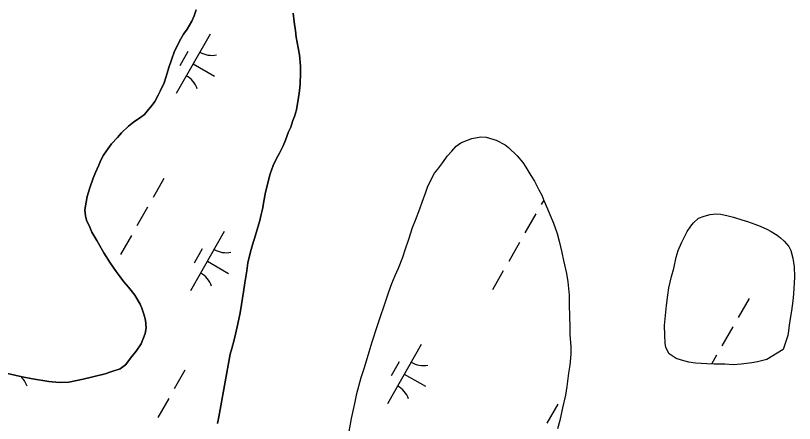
# Model space of a CAD drawing. Extents: x 3930721 to 3950824, y 220441 to 242861.
# Drawn here: x 3941538 to 3942109, y 224530 to 224828 of the extents above; entities that cross this region are included whole.
import ezdxf

# ---------------------------------------------------------------- set-up
doc = ezdxf.new("R2010")
doc.units = 0
doc.layers.add('V-TOPO-SHOR', color=7, linetype='Continuous')
doc.layers.add('V-WETL-SWMP', color=7, linetype='Continuous')

msp = doc.modelspace()

# ---------------------------------------------------------------- linework, layer by layer
at = {"layer": 'V-TOPO-SHOR'}
for points in [[(3941670.52, 224832.42), (3941668.93, 224828.16), (3941667.33, 224824.11), (3941663.92, 224818.43), (3941661.11, 224814.77), (3941658.3, 224809.49), (3941656.7, 224806.45), (3941654.7, 224802.19), (3941652.51, 224795.91), (3941650.51, 224790.23), (3941648.52, 224783.55), (3941647.13, 224779.09), (3941644.13, 224773), (3941642.73, 224769.96), (3941640.12, 224765.29), (3941638.32, 224762.65), (3941635.5, 224759.4), (3941632.69, 224755.74), (3941629.87, 224753.91), (3941624.63, 224750.24), (3941621, 224747.19), (3941615.77, 224742.3), (3941612.95, 224739.05), (3941608.52, 224734.38), (3941605.91, 224730.92), (3941602.5, 224726.05), (3941600.7, 224722.4), (3941599.1, 224718.75), (3941596.7, 224713.27), (3941595.1, 224709.22), (3941592.51, 224702.12), (3941590.72, 224695.84), (3941589.94, 224691.59), (3941588.95, 224685.92), (3941589.38, 224681.67), (3941590.21, 224678.44), (3941592.46, 224673.39), (3941594.1, 224669.76), (3941597.77, 224663.51), (3941602.88, 224654.43), (3941607.37, 224647.17), (3941611.85, 224640.72), (3941614.7, 224636.89), (3941617.56, 224633.27), (3941621.02, 224629.24), (3941622.85, 224626.82), (3941625.5, 224623.59), (3941629.38, 224616.94), (3941630.61, 224613.91), (3941632.04, 224609.47), (3941633.28, 224605.23), (3941633.92, 224599.57), (3941633.13, 224595.31), (3941630.14, 224587.81), (3941626.52, 224582.53), (3941623.31, 224578.47), (3941618.69, 224572.57), (3941614.86, 224569.52), (3941608.6, 224567.46), (3941603.75, 224565.82), (3941594.86, 224563.75), (3941587.79, 224561.89), (3941577.28, 224559.81), (3941570, 224559.57), (3941562.51, 224560.14), (3941550.56, 224562.3), (3941542.87, 224563.68), (3941532.33, 224566.05)], [(3941721.4, 224698.96), (3941723.18, 224706.45), (3941724.37, 224711.52), (3941726.96, 224718.41), (3941729.56, 224724.09), (3941731.57, 224727.54), (3941734.17, 224732.81), (3941735.97, 224737.07), (3941738.16, 224743.15), (3941739.76, 224746.6), (3941741.36, 224751.46), (3941742.56, 224754.3), (3941743.95, 224759.16), (3941744.54, 224762.41), (3941745.32, 224766.66), (3941746.1, 224773.14), (3941746.68, 224778.4), (3941747.04, 224786.09), (3941747.01, 224791.35), (3941746.16, 224799.44), (3941745.32, 224804.69), (3941743.87, 224812.37), (3941743.23, 224817.02), (3941742.19, 224823.69), (3941741.55, 224829.96)], [(3941782.38, 224522.11), (3941784.34, 224533.24), (3941786.71, 224544.18), (3941788.29, 224551.47), (3941791.47, 224563.22), (3941793.86, 224570.52), (3941797.24, 224581.87), (3941799.42, 224589.36), (3941803.21, 224600.51), (3941805.4, 224607.2), (3941808.58, 224616.52), (3941811.77, 224625.85), (3941813.97, 224631.93), (3941816.36, 224637.81), (3941818.76, 224643.28), (3941821.96, 224651.39), (3941823.75, 224656.66), (3941826.34, 224664.57), (3941829.13, 224673.08), (3941831.12, 224678.55), (3941834.31, 224686.66), (3941836.11, 224691.73), (3941838.7, 224698.82), (3941840.1, 224702.67), (3941842.1, 224707.13), (3941845.1, 224712.82), (3941847.71, 224715.86), (3941851.33, 224720.74), (3941854.34, 224725.21), (3941857.76, 224729.07), (3941860.98, 224732.52), (3941864.41, 224734.97), (3941867.43, 224736.2), (3941872.48, 224738.25), (3941879.15, 224739.5), (3941883, 224739.32), (3941890.29, 224737.13)], [(3941686.08, 224529.43), (3941687.07, 224534.29), (3941695.52, 224580.27), (3941696.51, 224584.52), (3941698.3, 224590.8), (3941699.29, 224594.85), (3941701.07, 224602.55), (3941702.85, 224610.65), (3941703.63, 224616.72), (3941705.2, 224626.04), (3941706.17, 224632.52), (3941707.54, 224641.43), (3941708.32, 224647.1), (3941710.3, 224655.2), (3941711.69, 224660.47), (3941713.88, 224667.36), (3941715.27, 224671.61), (3941717.06, 224678.1), (3941718.05, 224682.55), (3941719.04, 224686.61), (3941720.42, 224693.69), (3941721.4, 224698.96)]]:
    msp.add_lwpolyline(points, dxfattribs=at)
at = {"layer": 'V-WETL-SWMP'}
for p, q in [((3941668.92, 224828.16), (3941670.52, 224832.42)), ((3941667.33, 224824.11), (3941668.92, 224828.16)), ((3941741.55, 224829.96), (3941742.19, 224823.69)), ((3941663.92, 224818.43), (3941667.33, 224824.11)), ((3941742.19, 224823.69), (3941743.23, 224817.02)), ((3941680.63, 224814.61), (3941655.78, 224771.22)), ((3941658.3, 224809.49), (3941661.1, 224814.77)), ((3941661.1, 224814.77), (3941663.92, 224818.43)), ((3941743.23, 224817.02), (3941743.86, 224812.37)), ((3941656.7, 224806.45), (3941658.3, 224809.49)), ((3941743.86, 224812.37), (3941745.32, 224804.69)), ((3941654.7, 224802.19), (3941656.7, 224806.45)), ((3941745.32, 224804.69), (3941746.16, 224799.44)), ((3941652.5, 224795.91), (3941654.7, 224802.19)), ((3941664.49, 224801.96), (3941658.53, 224791.54)), ((3941746.16, 224799.44), (3941747.01, 224791.35)), ((3941650.51, 224790.23), (3941652.5, 224795.91)), ((3941668.2, 224792.91), (3941683.82, 224783.97)), ((3941747.01, 224791.35), (3941747.04, 224786.09)), ((3941648.52, 224783.55), (3941650.51, 224790.23)), ((3941747.04, 224786.09), (3941746.67, 224778.4)), ((3941647.13, 224779.09), (3941648.52, 224783.55)), ((3941644.13, 224773), (3941647.13, 224779.09)), ((3941746.67, 224778.4), (3941746.1, 224773.14)), ((3941640.12, 224765.29), (3941642.73, 224769.96)), ((3941642.73, 224769.96), (3941644.13, 224773)), ((3941746.1, 224773.14), (3941745.32, 224766.66)), ((3941638.32, 224762.65), (3941640.12, 224765.29)), ((3941745.32, 224766.66), (3941744.53, 224762.41)), ((3941632.69, 224755.75), (3941635.5, 224759.4)), ((3941635.5, 224759.4), (3941638.32, 224762.65)), ((3941743.94, 224759.16), (3941742.55, 224754.3)), ((3941744.53, 224762.41), (3941743.94, 224759.16)), ((3941624.62, 224750.24), (3941629.86, 224753.91)), ((3941629.86, 224753.91), (3941632.69, 224755.75)), ((3941741.35, 224751.46), (3941739.76, 224746.6)), ((3941742.55, 224754.3), (3941741.35, 224751.46)), ((3941615.76, 224742.3), (3941621, 224747.19)), ((3941621, 224747.19), (3941624.62, 224750.24)), ((3941739.76, 224746.6), (3941738.16, 224743.15)), ((3941612.95, 224739.05), (3941615.76, 224742.3)), ((3941738.16, 224743.15), (3941735.97, 224737.07)), ((3941605.91, 224730.92), (3941608.52, 224734.37)), ((3941608.52, 224734.37), (3941612.95, 224739.05)), ((3941735.97, 224737.07), (3941734.17, 224732.81)), ((3941602.5, 224726.05), (3941605.91, 224730.92)), ((3941734.17, 224732.81), (3941731.57, 224727.54)), ((3941600.7, 224722.4), (3941602.5, 224726.05)), ((3941729.56, 224724.09), (3941726.96, 224718.41)), ((3941731.57, 224727.54), (3941729.56, 224724.09)), ((3941596.7, 224713.27), (3941599.1, 224718.75)), ((3941599.1, 224718.75), (3941600.7, 224722.4)), ((3941726.96, 224718.41), (3941724.37, 224711.52)), ((3941595.1, 224709.22), (3941596.7, 224713.27)), ((3941724.37, 224711.52), (3941723.18, 224706.45)), ((3941592.51, 224702.12), (3941595.1, 224709.22)), ((3941646.84, 224708.89), (3941638.88, 224695.01)), ((3941723.18, 224706.45), (3941721.4, 224698.96)), ((3941590.72, 224695.84), (3941592.51, 224702.12)), ((3941589.93, 224691.59), (3941590.72, 224695.84)), ((3941721.4, 224698.96), (3941720.42, 224693.69)), ((3941588.95, 224685.92), (3941589.93, 224691.59)), ((3941720.42, 224693.69), (3941719.04, 224686.6)), ((3941925.22, 224693.09), (3941923.39, 224689.89)), ((3941589.38, 224681.67), (3941588.95, 224685.92)), ((3941634.91, 224688.06), (3941626.96, 224674.18)), ((3941719.04, 224686.6), (3941718.05, 224682.55)), ((3941919.41, 224682.95), (3941911.46, 224669.07)), ((3941590.21, 224678.44), (3941589.38, 224681.67)), ((3941592.46, 224673.39), (3941590.21, 224678.44)), ((3941717.06, 224678.1), (3941715.27, 224671.61)), ((3941718.05, 224682.55), (3941717.06, 224678.1)), ((3941594.09, 224669.76), (3941592.46, 224673.39)), ((3941715.27, 224671.61), (3941713.88, 224667.36)), ((3941597.77, 224663.51), (3941594.09, 224669.76)), ((3941622.98, 224667.24), (3941615.03, 224653.35)), ((3941691.1, 224670.05), (3941666.25, 224626.66)), ((3941713.88, 224667.36), (3941711.69, 224660.47)), ((3941602.88, 224654.43), (3941597.77, 224663.51)), ((3941711.69, 224660.47), (3941710.3, 224655.2)), ((3941907.48, 224662.12), (3941899.53, 224648.24)), ((3941607.36, 224647.17), (3941602.88, 224654.43)), ((3941674.96, 224657.4), (3941669, 224646.99)), ((3941710.3, 224655.2), (3941708.32, 224647.1)), ((3941611.85, 224640.72), (3941607.36, 224647.17)), ((3941678.68, 224648.36), (3941694.3, 224639.41)), ((3941708.32, 224647.1), (3941707.54, 224641.43)), ((3941614.7, 224636.89), (3941611.85, 224640.72)), ((3941707.54, 224641.43), (3941706.17, 224632.52)), ((3941895.56, 224641.3), (3941887.6, 224627.41)), ((3941617.55, 224633.26), (3941614.7, 224636.89)), ((3941621.01, 224629.24), (3941617.55, 224633.26)), ((3941706.17, 224632.52), (3941705.2, 224626.04)), ((3941622.85, 224626.82), (3941621.01, 224629.24)), ((3941625.5, 224623.6), (3941622.85, 224626.82)), ((3941705.2, 224626.04), (3941703.63, 224616.72)), ((3941629.37, 224616.94), (3941625.5, 224623.6)), ((3942075.68, 224621.11), (3942067.73, 224607.23)), ((3941630.6, 224613.91), (3941629.37, 224616.94)), ((3941703.63, 224616.72), (3941702.85, 224610.65)), ((3941632.04, 224609.47), (3941630.6, 224613.91)), ((3941633.28, 224605.23), (3941632.04, 224609.47)), ((3941702.85, 224610.65), (3941701.07, 224602.55)), ((3941633.92, 224599.56), (3941633.28, 224605.23)), ((3941633.13, 224595.31), (3941633.92, 224599.56)), ((3941701.07, 224602.55), (3941699.29, 224594.85)), ((3942063.75, 224600.28), (3942055.8, 224586.4)), ((3941630.14, 224587.81), (3941633.13, 224595.31)), ((3941699.29, 224594.85), (3941698.3, 224590.8)), ((3941626.52, 224582.53), (3941630.14, 224587.81)), ((3941698.3, 224590.8), (3941696.51, 224584.52)), ((3941835.44, 224587.39), (3941810.59, 224544)), ((3941623.31, 224578.47), (3941626.52, 224582.53)), ((3941695.52, 224580.26), (3941687.07, 224534.29)), ((3941696.51, 224584.52), (3941695.52, 224580.26)), ((3941618.68, 224572.58), (3941623.31, 224578.47)), ((3941819.31, 224574.73), (3941813.34, 224564.32)), ((3942051.83, 224579.46), (3942048.14, 224573.02)), ((3941608.59, 224567.46), (3941614.86, 224569.52)), ((3941614.86, 224569.52), (3941618.68, 224572.58)), ((3941532.33, 224566.05), (3941542.86, 224563.68)), ((3941542.86, 224563.68), (3941550.56, 224562.3)), ((3941587.79, 224561.89), (3941594.86, 224563.75)), ((3941594.86, 224563.75), (3941603.75, 224565.82)), ((3941603.75, 224565.82), (3941608.59, 224567.46)), ((3941662.28, 224568.67), (3941654.33, 224554.79)), ((3941823.02, 224565.69), (3941838.64, 224556.75)), ((3941550.56, 224562.3), (3941562.51, 224560.14)), ((3941562.51, 224560.14), (3941569.99, 224559.57)), ((3941569.99, 224559.57), (3941577.28, 224559.81)), ((3941577.28, 224559.81), (3941587.79, 224561.89)), ((3941650.35, 224547.85), (3941642.4, 224533.96)), ((3941935.52, 224543.56), (3941927.57, 224529.67)), ((3941687.07, 224534.29), (3941686.08, 224529.43))]:
    msp.add_line(p, q, dxfattribs=at)
msp.add_lwpolyline([(3941782.38, 224522.11), (3941784.34, 224533.24), (3941786.71, 224544.18), (3941788.29, 224551.47), (3941791.47, 224563.22), (3941793.86, 224570.52), (3941797.24, 224581.87), (3941799.42, 224589.36), (3941803.21, 224600.51), (3941805.4, 224607.2), (3941808.58, 224616.52), (3941811.77, 224625.85), (3941813.97, 224631.93), (3941816.36, 224637.81), (3941818.76, 224643.28), (3941821.96, 224651.39), (3941823.75, 224656.66), (3941826.34, 224664.57), (3941829.12, 224673.08), (3941831.12, 224678.55), (3941834.31, 224686.66), (3941836.11, 224691.73), (3941838.7, 224698.82), (3941840.1, 224702.67), (3941842.1, 224707.14), (3941845.1, 224712.82), (3941847.71, 224715.86), (3941851.33, 224720.74), (3941854.34, 224725.21), (3941857.76, 224729.07), (3941860.98, 224732.52), (3941864.41, 224734.97), (3941867.43, 224736.2), (3941872.48, 224738.25), (3941879.15, 224739.5), (3941883, 224739.32), (3941890.29, 224737.13), (3941896.98, 224733.73), (3941899.42, 224731.72), (3941905.73, 224725.48), (3941909.8, 224720.64), (3941912.04, 224717.22), (3941915.72, 224711.17), (3941918.37, 224706.93), (3941921.64, 224700.68), (3941923.89, 224696.64), (3941925.32, 224692.81), (3941927.98, 224686.75), (3941929.63, 224682.51), (3941932.29, 224676.25), (3941934.96, 224668.78), (3941936.61, 224663.12), (3941938.47, 224654.84), (3941939.72, 224648.98), (3941941.79, 224639.48), (3941942.83, 224633.21), (3941943.9, 224623.51), (3941943.93, 224617.24), (3941944.19, 224607.33), (3941944.42, 224600.85), (3941944.45, 224594.78), (3941945.11, 224585.68), (3941945.14, 224580.22), (3941944.37, 224572.12), (3941943.39, 224566.45), (3941942.03, 224556.53), (3941941.05, 224550.26), (3941939.07, 224540.94), (3941937.1, 224531.62), (3941935.31, 224525.54)], dxfattribs=at)
msp.add_lwpolyline([(3942088.6, 224576.33), (3942081.93, 224574.67), (3942077.69, 224573.84), (3942070, 224572.99), (3942063.94, 224572.35), (3942057.87, 224572.93), (3942049.98, 224572.88), (3942044.71, 224573.26), (3942036.42, 224573.62), (3942031.56, 224574.4), (3942026.09, 224575.79), (3942022.24, 224577.19), (3942017.16, 224580.4), (3942014.71, 224585.24), (3942014.08, 224588.27), (3942013.85, 224594.14), (3942013.81, 224601.22), (3942014.57, 224611.14), (3942015.15, 224615.99), (3942016.12, 224623.49), (3942016.91, 224628.75), (3942018.88, 224637.26), (3942020.47, 224642.93), (3942022.25, 224651.44), (3942023.84, 224656.1), (3942026.04, 224661.78), (3942028.64, 224666.65), (3942030.24, 224670.09), (3942033.05, 224674.15), (3942035.06, 224676.39), (3942038.69, 224679.85), (3942042.73, 224681.29), (3942047.17, 224682.52), (3942051.62, 224683.15), (3942055.06, 224682.77), (3942060.33, 224681.58), (3942064.18, 224680.59), (3942070.46, 224678.6), (3942074.51, 224677.41), (3942079.98, 224675.62), (3942083.84, 224674.02), (3942088.7, 224671.82), (3942091.95, 224670.22), (3942096.21, 224667.41), (3942098.65, 224665.4), (3942101.5, 224662.98), (3942104.75, 224659.16), (3942106.39, 224656.13), (3942107.63, 224650.68), (3942108.68, 224644.21), (3942108.92, 224636.93), (3942108.74, 224632.27), (3942108.17, 224624.58), (3942107.79, 224619.32), (3942106.82, 224612.03), (3942106.04, 224607.78), (3942105.06, 224601.5), (3942104.47, 224597.45), (3942104.08, 224594.01), (3942102.69, 224589.55), (3942100.7, 224583.67)], close=True, dxfattribs=at)
for centre, start, end in [((3941682.14, 224816.77), 239.4279, 280.9715), ((3941654.68, 224768.83), 19.4279, 60.9715), ((3941692.61, 224672.21), 239.4279, 280.9715), ((3941665.16, 224624.27), 19.4279, 60.9715), ((3941836.95, 224589.54), 239.4279, 280.9715), ((3941529.96, 224551.06), 19.4279, 46.5545), ((3941809.5, 224541.6), 19.4279, 60.9715)]:
    msp.add_arc(centre, 17.62, start, end, dxfattribs=at)

doc.saveas('drawing.dxf')
